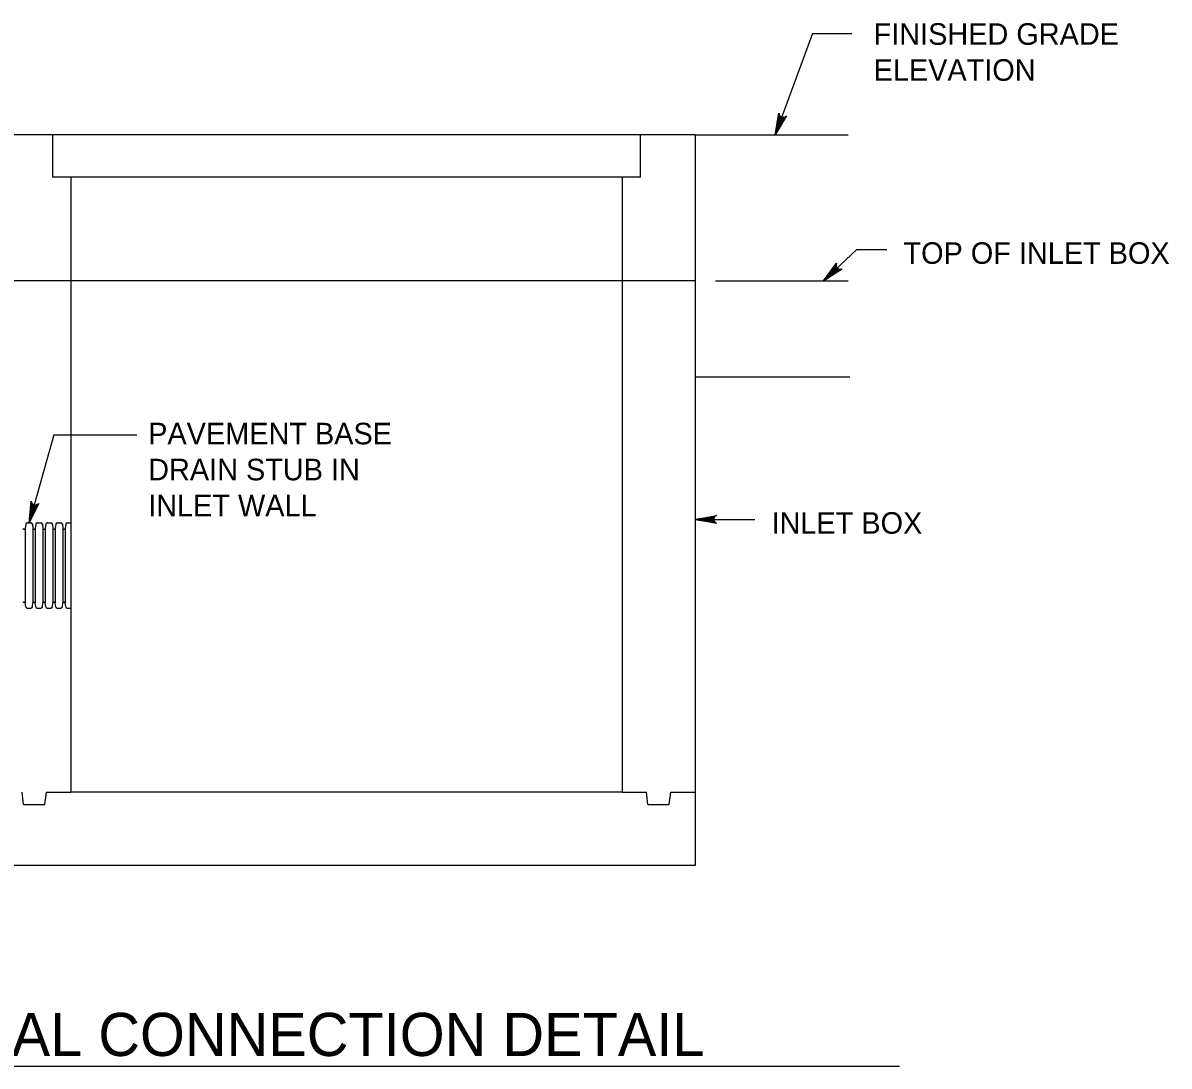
# Model space of a CAD drawing. Extents: x -6420 to 49575, y -4552 to 11624.
# Drawn here: x 7801 to 8323, y -1503 to -1027 of the extents above; entities that cross this region are included whole.
import ezdxf

# ---------------------------------------------------------------- set-up
doc = ezdxf.new("R2010")
doc.units = 0
doc.layers.add('1', color=7, linetype='Continuous')

msp = doc.modelspace()

# ---------------------------------------------------------------- linework, layer by layer
at = {"layer": '1'}
for p, q in [((8160.65, -1031.66), (8143.55, -1077.83)), ((8160.65, -1031.66), (8178.46, -1031.66)), ((8107.06, -1077.83), (7789, -1077.83)), ((7814, -1077.83), (7814, -1097.27)), ((8082.06, -1077.83), (8082.06, -1097.27)), ((8107.06, -1077.83), (8176.81, -1077.83)), ((8107.06, -1077.83), (8107.06, -1411.16)), ((8082.06, -1097.27), (7814, -1097.27)), ((7822.34, -1097.27), (7822.34, -1144.49)), ((8073.72, -1097.27), (8073.72, -1144.49)), ((8180.84, -1130.2), (8165.67, -1144.49)), ((8180.84, -1130.2), (8194.52, -1130.2)), ((8107.06, -1144.49), (7789, -1144.49)), ((7822.34, -1144.49), (7822.34, -1377.83)), ((8073.72, -1144.49), (8073.72, -1377.83)), ((8116.39, -1144.49), (8176.81, -1144.49)), ((8107.06, -1188.29), (8177.67, -1188.29)), ((7814.56, -1214.7), (7803.41, -1254.96)), ((7814.56, -1214.7), (7852.41, -1214.7)), ((8107.06, -1253.33), (8134.35, -1253.33)), ((7800.85, -1257.74), (7801.26, -1257.74)), ((7801.82, -1255.54), (7801.59, -1257.44)), ((7801.59, -1257.44), (7801.59, -1291.36)), ((7802.48, -1254.96), (7804.19, -1254.96)), ((7804.85, -1255.54), (7805.08, -1257.44)), ((7805.08, -1257.44), (7805.08, -1291.36)), ((7805.41, -1257.74), (7805.82, -1257.74)), ((7806.37, -1255.54), (7806.15, -1257.44)), ((7806.15, -1257.44), (7806.15, -1291.36)), ((7807.04, -1254.96), (7808.74, -1254.96)), ((7809.4, -1255.54), (7809.63, -1257.44)), ((7809.63, -1257.44), (7809.63, -1291.36)), ((7809.96, -1257.74), (7810.37, -1257.74)), ((7810.93, -1255.54), (7810.7, -1257.44)), ((7810.7, -1257.44), (7810.7, -1291.36)), ((7811.59, -1254.96), (7813.29, -1254.96)), ((7813.95, -1255.54), (7814.18, -1257.44)), ((7814.18, -1257.44), (7814.18, -1291.36)), ((7814.51, -1257.74), (7814.92, -1257.74)), ((7815.48, -1255.54), (7815.25, -1257.44)), ((7815.25, -1257.44), (7815.25, -1291.36)), ((7816.14, -1254.96), (7817.85, -1254.96)), ((7818.51, -1255.54), (7818.74, -1257.44)), ((7818.74, -1257.44), (7818.74, -1291.36)), ((7819.07, -1257.74), (7819.48, -1257.74)), ((7820.03, -1255.54), (7819.81, -1257.44)), ((7819.81, -1257.44), (7819.81, -1291.36)), ((7820.7, -1254.96), (7822.34, -1254.96)), ((7800.85, -1291.07), (7801.26, -1291.07)), ((7801.82, -1293.26), (7801.59, -1291.36)), ((7802.48, -1293.85), (7804.19, -1293.85)), ((7804.85, -1293.26), (7805.08, -1291.36)), ((7805.41, -1291.07), (7805.82, -1291.07)), ((7806.37, -1293.26), (7806.15, -1291.36)), ((7807.04, -1293.85), (7808.74, -1293.85)), ((7809.4, -1293.26), (7809.63, -1291.36)), ((7809.96, -1291.07), (7810.37, -1291.07)), ((7810.93, -1293.26), (7810.7, -1291.36)), ((7811.59, -1293.85), (7813.29, -1293.85)), ((7813.95, -1293.26), (7814.18, -1291.36)), ((7814.51, -1291.07), (7814.92, -1291.07)), ((7815.48, -1293.26), (7815.25, -1291.36)), ((7816.14, -1293.85), (7817.85, -1293.85)), ((7818.51, -1293.26), (7818.74, -1291.36)), ((7819.07, -1291.07), (7819.48, -1291.07)), ((7820.03, -1293.26), (7819.81, -1291.36)), ((7820.7, -1293.85), (7822.34, -1293.85)), ((7800.82, -1383.38), (7800.12, -1377.83)), ((7810.54, -1383.38), (7811.23, -1377.83)), ((7811.23, -1377.83), (7822.35, -1377.83)), ((8073.72, -1377.83), (7822.34, -1377.83)), ((8073.72, -1377.83), (8084.84, -1377.83)), ((8085.54, -1383.38), (8084.84, -1377.83)), ((8095.26, -1383.38), (8095.95, -1377.83)), ((8095.95, -1377.83), (8107.07, -1377.83)), ((7800.82, -1383.38), (7810.54, -1383.38)), ((8085.54, -1383.38), (8095.26, -1383.38)), ((8107.06, -1411.16), (7789, -1411.16)), ((7690.82, -1502.74), (8200.27, -1502.74))]:
    msp.add_line(p, q, dxfattribs=at)
for points in [[(8143.55, -1077.83), (8145.23, -1068.01), (8145.34, -1068.46), (8145.45, -1068.9), (8145.69, -1069.2), (8145.93, -1069.5), (8146.22, -1069.66), (8146.51, -1069.83), (8146.84, -1069.89), (8147.17, -1069.95), (8147.54, -1069.88), (8147.92, -1069.81), (8148.29, -1069.55), (8148.67, -1069.29), (8143.55, -1077.83), (8148.29, -1069.55), (8147.92, -1069.81), (8143.55, -1077.83), (8147.54, -1069.88), (8147.17, -1069.95), (8143.55, -1077.83), (8146.84, -1069.89), (8146.51, -1069.83), (8143.55, -1077.83), (8146.22, -1069.66), (8145.93, -1069.5), (8143.55, -1077.83), (8145.69, -1069.2), (8145.45, -1068.9), (8143.55, -1077.83), (8145.34, -1068.46)], [(8165.67, -1144.49), (8171.54, -1136.45), (8171.44, -1136.9), (8171.35, -1137.35), (8171.43, -1137.72), (8171.51, -1138.09), (8171.7, -1138.37), (8171.88, -1138.64), (8172.15, -1138.84), (8172.41, -1139.05), (8172.78, -1139.15), (8173.15, -1139.26), (8173.6, -1139.19), (8174.05, -1139.12), (8165.67, -1144.49), (8173.6, -1139.19), (8173.15, -1139.26), (8165.67, -1144.49), (8172.78, -1139.15), (8172.41, -1139.05), (8165.67, -1144.49), (8172.15, -1138.84), (8171.88, -1138.64), (8165.67, -1144.49), (8171.7, -1138.37), (8171.51, -1138.09), (8165.67, -1144.49), (8171.43, -1137.72), (8171.35, -1137.35), (8165.67, -1144.49), (8171.44, -1136.9)], [(7803.41, -1254.96), (7804.25, -1245.04), (7804.4, -1245.47), (7804.55, -1245.9), (7804.82, -1246.18), (7805.08, -1246.45), (7805.38, -1246.59), (7805.68, -1246.73), (7806.01, -1246.77), (7806.35, -1246.8), (7806.71, -1246.7), (7807.08, -1246.6), (7807.43, -1246.31), (7807.79, -1246.01), (7803.41, -1254.96), (7807.43, -1246.31), (7807.08, -1246.6), (7803.41, -1254.96), (7806.71, -1246.7), (7806.35, -1246.8), (7803.41, -1254.96), (7806.01, -1246.77), (7805.68, -1246.73), (7803.41, -1254.96), (7805.38, -1246.59), (7805.08, -1246.45), (7803.41, -1254.96), (7804.82, -1246.18), (7804.55, -1245.9), (7803.41, -1254.96), (7804.4, -1245.47)], [(8107.06, -1253.33), (8116.84, -1251.49), (8116.46, -1251.76), (8116.09, -1252.02), (8115.89, -1252.35), (8115.7, -1252.67), (8115.64, -1253), (8115.59, -1253.33), (8115.64, -1253.66), (8115.7, -1253.99), (8115.89, -1254.31), (8116.09, -1254.64), (8116.46, -1254.9), (8116.84, -1255.16), (8107.06, -1253.33), (8116.46, -1254.9), (8116.09, -1254.64), (8107.06, -1253.33), (8115.89, -1254.31), (8115.7, -1253.99), (8107.06, -1253.33), (8115.64, -1253.66), (8115.59, -1253.33), (8107.06, -1253.33), (8115.64, -1253), (8115.7, -1252.67), (8107.06, -1253.33), (8115.89, -1252.35), (8116.09, -1252.02), (8107.06, -1253.33), (8116.46, -1251.76)]]:
    msp.add_lwpolyline(points, dxfattribs=at)
for centre, radius, start, end in [((7800.85, -1257.4), 0.333, 186.8374, 270), ((7801.26, -1257.4), 0.333, 270, 353.1626), ((7802.48, -1255.62), 0.667, 90, 173.1626), ((7804.19, -1255.62), 0.667, 6.8374, 90), ((7805.41, -1257.4), 0.333, 186.8374, 270), ((7805.82, -1257.4), 0.333, 270, 353.1626), ((7807.04, -1255.62), 0.667, 90, 173.1626), ((7808.74, -1255.62), 0.667, 6.8374, 90), ((7809.96, -1257.4), 0.333, 186.8374, 270), ((7810.37, -1257.4), 0.333, 270, 353.1626), ((7811.59, -1255.62), 0.667, 90, 173.1626), ((7813.29, -1255.62), 0.667, 6.8374, 90), ((7814.51, -1257.4), 0.333, 186.8374, 270), ((7814.92, -1257.4), 0.333, 270, 353.1626), ((7816.14, -1255.62), 0.667, 90, 173.1626), ((7817.85, -1255.62), 0.667, 6.8374, 90), ((7819.07, -1257.4), 0.333, 186.8374, 270), ((7819.48, -1257.4), 0.333, 270, 353.1626), ((7820.7, -1255.62), 0.667, 90, 173.1626), ((7800.85, -1291.4), 0.333, 90, 173.1626), ((7801.26, -1291.4), 0.333, 6.8374, 90), ((7802.48, -1293.18), 0.667, 186.8374, 270), ((7804.19, -1293.18), 0.667, 270, 353.1626), ((7805.41, -1291.4), 0.333, 90, 173.1626), ((7805.82, -1291.4), 0.333, 6.8374, 90), ((7807.04, -1293.18), 0.667, 186.8374, 270), ((7808.74, -1293.18), 0.667, 270, 353.1626), ((7809.96, -1291.4), 0.333, 90, 173.1626), ((7810.37, -1291.4), 0.333, 6.8374, 90), ((7811.59, -1293.18), 0.667, 186.8374, 270), ((7813.29, -1293.18), 0.667, 270, 353.1626), ((7814.51, -1291.4), 0.333, 90, 173.1626), ((7814.92, -1291.4), 0.333, 6.8374, 90), ((7816.14, -1293.18), 0.667, 186.8374, 270), ((7817.85, -1293.18), 0.667, 270, 353.1626), ((7819.07, -1291.4), 0.333, 90, 173.1626), ((7819.48, -1291.4), 0.333, 6.8374, 90), ((7820.7, -1293.18), 0.667, 186.8374, 270)]:
    msp.add_arc(centre, radius, start, end, dxfattribs=at)

# ---------------------------------------------------------------- texts
for s, height, p in [('FINISHED GRADE', 9.8425, (8188.44, -1036.82)), ('ELEVATION', 9.843, (8188.44, -1053.22)), ('TOP OF INLET BOX', 9.8425, (8202.06, -1136.75)), ('PAVEMENT BASE', 9.8425, (7857.64, -1219.1)), ('DRAIN STUB IN', 9.8425, (7857.64, -1235.51)), ('INLET WALL', 9.843, (7857.64, -1251.91)), ('INLET BOX', 9.843, (8141.89, -1259.88)), ('OPTIONAL CONNECTION DETAIL', 19.685, (7694.48, -1498.14))]:
    msp.add_text(s, height=height, dxfattribs=at).set_placement(p)

doc.saveas('drawing.dxf')
